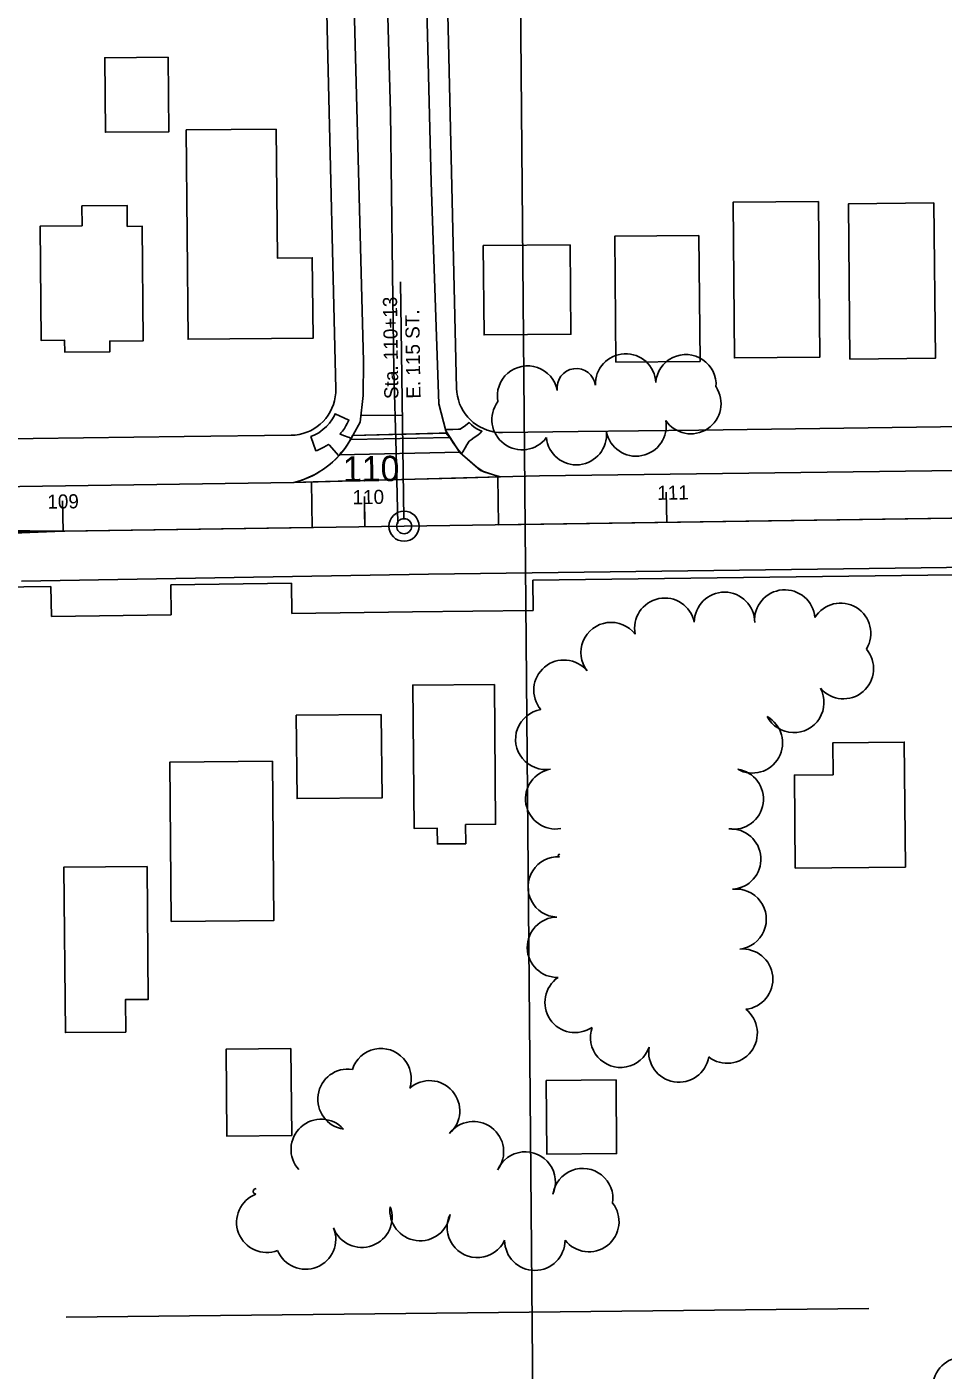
# Model space of a CAD drawing. Extents: x -2233 to 187241, y 4582 to 150524.
# Drawn here: x 110830.7 to 111134.2, y 59227.7 to 59672.7 of the extents above; entities that cross this region are included whole.
import ezdxf

# ---------------------------------------------------------------- set-up
doc = ezdxf.new("R2010")
doc.units = 0
for name, color, linetype in [('AP_X_Misc', 7, 'Continuous'), ('BLDG', 7, 'Continuous'), ('GE_X_CL_100', 7, 'Continuous'), ('GE_X_CL_20', 7, 'Continuous'), ('GE_X_CL_2000', 7, 'Continuous'), ('GE_X_CL_50', 7, 'Continuous'), ('GRID', 7, 'Continuous'), ('PM_P_CL_Double_Solid', 7, 'Continuous'), ('PM_P_Crosswalk', 7, 'Continuous'), ('PM_P_Stop_Line', 7, 'Continuous'), ('PM_P_Text', 7, 'Continuous'), ('PV_P_Curb_Ramp', 7, 'Continuous'), ('ROAD', 7, 'Continuous'), ('RW_X_Fee_RW', 7, 'Continuous'), ('TREES', 7, 'Continuous'), ('WALL', 7, 'Continuous')]:
    doc.layers.add(name, color=color, linetype=linetype)

msp = doc.modelspace()

# ---------------------------------------------------------------- linework, layer by layer
at = {"layer": 'AP_X_Misc'}
msp.add_lwpolyline([(110919.2, 59521.75), (110921.87, 59522.55), (110926.09, 59524.4), (110929.02, 59526.19), (110931.23, 59527.89), (110933.23, 59529.74), (110934.81, 59531.46), (110936.38, 59533.49), (110938.02, 59536.11), (110938.64, 59537.3), (110950.61, 59537.63), (110959.62, 59537.88), (110967.3, 59538.1), (110969.63, 59538.16), (110971.1, 59536.36), (110973.32, 59532.99), (110975.05, 59530.94), (110978.23, 59528.16), (110979.87, 59526.73), (110982.12, 59525.35), (110985.32, 59524.29), (110987.65, 59523.66), (110972.69, 59523.24), (110950.29, 59522.62), (110925.58, 59521.93)], close=True, dxfattribs=at)
at = {"layer": 'BLDG'}
for points in [[(110877.56, 59662.71), (110877.78, 59638), (110856.74, 59637.81), (110856.52, 59662.52)], [(110913.35, 59638.83), (110913.72, 59596.12), (110925.28, 59596.22), (110925.52, 59569.57), (110884.16, 59569.21), (110883.55, 59638.57)], [(110849.04, 59606.77), (110848.98, 59613.41), (110863.95, 59613.55), (110864.01, 59606.6), (110868.95, 59606.64), (110869.28, 59568.73), (110858.21, 59568.63), (110858.24, 59565.09), (110843.26, 59564.96), (110843.23, 59568.9), (110835.44, 59568.83), (110835.11, 59606.65)], [(111092.94, 59614.87), (111093.39, 59563.28), (111065.1, 59563.03), (111064.65, 59614.63)], [(111131.21, 59614.37), (111131.66, 59562.92), (111103.35, 59562.67), (111102.9, 59614.12)], [(111053.36, 59603.61), (111053.73, 59561.89), (111025.86, 59561.65), (111025.49, 59603.36)], [(111010.71, 59600.54), (111010.97, 59570.9), (110982.17, 59570.65), (110981.91, 59600.28)], [(110985.58, 59454.86), (110985.98, 59408.52), (110976.06, 59408.44), (110976.12, 59402.1), (110966.7, 59402.01), (110966.65, 59407.21), (110958.97, 59407.15), (110958.56, 59454.62)], [(110948.13, 59444.89), (110948.38, 59417.28), (110920.23, 59417.04), (110919.99, 59444.65)], [(111085.23, 59394.01), (111084.96, 59424.8), (111097.81, 59424.91), (111097.72, 59435.53), (111121.38, 59435.74), (111121.74, 59394.33)], [(110912.07, 59429.39), (110912.53, 59376.63), (110878.54, 59376.33), (110878.08, 59429.09)], [(110870.57, 59394.57), (110870.95, 59350.5), (110863.38, 59350.43), (110863.47, 59339.7), (110843.51, 59339.53), (110843.03, 59394.33)], [(110918.22, 59334.18), (110918.47, 59305.43), (110896.95, 59305.24), (110896.7, 59333.99)], [(111025.88, 59323.82), (111026.1, 59299.39), (111002.97, 59299.19), (111002.75, 59323.62)]]:
    msp.add_lwpolyline(points, close=True, dxfattribs=at)
at = {"layer": 'GE_X_CL_100'}
for p, q in [((111042.68, 59508.54), (111042.54, 59518.54)), ((110842.71, 59505.64), (110842.56, 59515.64)), ((110942.7, 59507.09), (110942.55, 59517.09))]:
    msp.add_line(p, q, dxfattribs=at)
msp.add_circle((110955.68, 59507.28), 5, dxfattribs=at)
at = {"layer": 'GE_X_CL_20'}
for p, q in [((110955.68, 59507.28), (111275.89, 59511.93)), ((110207.2, 59496.41), (110955.68, 59507.28))]:
    msp.add_line(p, q, dxfattribs=at)
at = {"layer": 'GE_X_CL_2000'}
for p, q in [((110955.68, 59507.28), (111275.89, 59511.93)), ((110207.2, 59496.41), (110955.68, 59507.28))]:
    msp.add_line(p, q, dxfattribs=at)
msp.add_lwpolyline([(110937.26, 60223.7), (110938.98, 60104.7), (110940.72, 60062.7), (110941.59, 60031.47), (110942.42, 59995.62), (110942.67, 59961.08), (110943.56, 59933.52), (110944.49, 59894.36), (110946.01, 59854.72), (110946.54, 59809.06), (110948.57, 59756.65), (110950.3, 59676.09), (110951.16, 59644.5), (110951.88, 59591.04), (110952.27, 59558.86), (110953.04, 59531.89), (110953.56, 59508.16)], dxfattribs=at)
at = {"layer": 'GE_X_CL_50'}
for p, q in [((110955.64, 59509.78), (110954.5, 59588.21)), ((111042.68, 59508.54), (111042.61, 59513.54)), ((110842.71, 59505.64), (110842.63, 59510.64)), ((110942.7, 59507.09), (110942.62, 59512.09))]:
    msp.add_line(p, q, dxfattribs=at)
msp.add_circle((110955.68, 59507.28), 2.5, dxfattribs=at)
at = {"layer": 'GRID'}
msp.add_line((110991.05, 60052.32), (111014.59, 57354.65), dxfattribs=at)
at = {"layer": 'PM_P_CL_Double_Solid'}
for p, q in [((110986.94, 59507.74), (111137.67, 59509.92)), ((110627.31, 59497.51), (110842.71, 59505.64)), ((110652.15, 59507.29), (110842.71, 59505.64)), ((110842.71, 59505.64), (110925.26, 59506.84))]:
    msp.add_line(p, q, dxfattribs=at)
at = {"layer": 'PM_P_Crosswalk'}
for p, q in [((110938.02, 59536), (110970.83, 59536.69)), ((110934.31, 59530.92), (110974.13, 59531.76))]:
    msp.add_line(p, q, dxfattribs=at)
at = {"layer": 'PM_P_Stop_Line'}
msp.add_line((110955.14, 59544.11), (110941.38, 59543.91), dxfattribs=at)
at = {"layer": 'PM_P_Text'}
for p, q in [((110986.94, 59507.74), (110986.71, 59523.64)), ((110925.26, 59506.84), (110925.04, 59521.92))]:
    msp.add_line(p, q, dxfattribs=at)
at = {"layer": 'PV_P_Curb_Ramp'}
for points in [[(110933.98, 59530.74), (110930.94, 59534.09), (110930.66, 59534.33), (110929.14, 59533.43), (110928.03, 59532.88), (110926.84, 59532.39), (110926.46, 59532.26), (110924.82, 59536.98), (110926.16, 59537.53), (110927.47, 59538.23), (110928.76, 59539.34), (110929.98, 59540.33), (110930.94, 59541.45), (110931.78, 59542.48), (110932.47, 59543.79), (110932.85, 59544.55), (110937.39, 59542.45), (110936.88, 59541.35), (110936.36, 59540.52), (110935.91, 59539.67), (110935.3, 59538.77), (110934.75, 59538.21), (110934.51, 59537.77), (110935.9, 59537.26), (110937.11, 59536.83), (110937.65, 59536.63), (110938.09, 59536.39), (110937.81, 59535.74), (110937.3, 59534.89), (110936.79, 59534.09), (110936.15, 59533.18), (110935.4, 59532.2), (110934.75, 59531.6), (110934.24, 59530.82)], [(110969.46, 59539.09), (110969.89, 59539.35), (110971.79, 59539.37), (110973.67, 59539.42), (110974.27, 59539.42), (110976.01, 59540.7), (110977.29, 59541.64), (110978.03, 59540.87), (110978.89, 59540.15), (110979.79, 59539.54), (110980.68, 59539.06), (110981.44, 59538.73), (110980.88, 59538.13), (110980.06, 59537.47), (110978.94, 59536.65), (110977.88, 59535.87), (110977.25, 59535.41), (110976.52, 59534.2), (110975.92, 59533.2), (110975.17, 59531.97), (110974.84, 59531.5), (110974.53, 59531.41), (110973.64, 59532.48), (110972.97, 59533.55), (110972.15, 59534.58), (110971.35, 59535.74), (110970.83, 59536.68), (110969.99, 59537.95), (110969.67, 59538.53)]]:
    msp.add_lwpolyline(points, close=True, dxfattribs=at)
at = {"layer": 'ROAD'}
for p, q in [((110969.63, 59538.16), (110938.64, 59537.3)), ((110987.36, 59523.65), (110919.2, 59521.75)), ((110256.2, 59512.13), (110919.2, 59521.75))]:
    msp.add_line(p, q, dxfattribs=at)
for points in [[(111249.82, 60054.58), (111253.79, 59890.6), (111258.99, 59690.46), (111262.39, 59568.03), (111263.13, 59551.61), (111263.13, 59543.31), (111260.44, 59538.15), (111255.08, 59532.29), (111248.88, 59528.59), (111244.17, 59527.65), (111217.09, 59526.71), (111000.52, 59523.93), (110987.27, 59523.65), (110981.03, 59525.71), (110974.16, 59531.72), (110969.47, 59538.83), (110967.21, 59547.87), (110964.64, 59621.29), (110959.89, 59811.67), (110956.43, 59948.99), (110955.57, 60052.01)], [(110929.01, 60051.78), (110932.53, 59941.21), (110937.87, 59729.97), (110942.28, 59561.85), (110942.09, 59550.63), (110941.12, 59541.72), (110938.8, 59537.58)], [(110828.96, 59489.1), (110873.65, 59489.81), (110963.73, 59491.4), (111127, 59493.49), (111329.57, 59496.18), (111522.58, 59498.79), (111567.84, 59500.44)]]:
    msp.add_lwpolyline(points, dxfattribs=at)
msp.add_arc((110912.01, 59550.69), 29.82, 283.9519, 333.9172, dxfattribs=at)
at = {"layer": 'RW_X_Fee_RW'}
for p, q in [((110783.72, 59486.66), (110838.72, 59487.36)), ((110838.85, 59477.36), (110838.72, 59487.36)), ((110878.37, 59487.87), (110918.36, 59488.38)), ((110878.5, 59477.87), (110878.37, 59487.87)), ((110918.49, 59478.38), (110918.36, 59488.38)), ((110998.49, 59479.4), (110998.36, 59489.4)), ((110838.85, 59477.36), (110878.5, 59477.87))]:
    msp.add_line(p, q, dxfattribs=at)
for points in [[(110933.08, 59552.76), (110930.37, 59667.44), (110929.32, 59712.06), (110928.26, 59757.04), (110927.2, 59802.03), (110926.14, 59847.02), (110925.08, 59892.01), (110924.14, 59931.99), (110923.2, 59971.98), (110922.26, 60011.97), (110921.32, 60051.96), (110920.37, 60091.95), (110919.38, 60134.11)], [(110973.07, 59552.95), (110970.37, 59667.64), (110969.31, 59712.69), (110968.25, 59757.67), (110967.19, 59802.66), (110966.13, 59847.65), (110965.07, 59892.64), (110964.13, 59932.63), (110963.19, 59972.62), (110962.25, 60012.6), (110961.31, 60052.59), (110960.37, 60092.58), (110959.34, 60136.29)], [(110918.27, 59537.41), (110919.59, 59537.48), (110920.89, 59537.67), (110922.17, 59537.98), (110923.42, 59538.39), (110924.63, 59538.91), (110925.79, 59539.54), (110926.89, 59540.27), (110927.92, 59541.09), (110928.88, 59541.99), (110929.75, 59542.98), (110930.53, 59544.04), (110931.22, 59545.17), (110931.8, 59546.35), (110932.28, 59547.57), (110932.65, 59548.84), (110932.91, 59550.13), (110933.05, 59551.44), (110933.08, 59552.76)], [(110973.07, 59552.95), (110973.15, 59551.65), (110973.35, 59550.37), (110973.66, 59549.1), (110974.08, 59547.87), (110974.6, 59546.68), (110975.22, 59545.54), (110975.94, 59544.46), (110976.75, 59543.44), (110977.65, 59542.5), (110978.62, 59541.64), (110979.67, 59540.87), (110980.78, 59540.19), (110981.94, 59539.61), (110983.15, 59539.13), (110984.39, 59538.76), (110985.66, 59538.49), (110986.96, 59538.34), (110988.25, 59538.3)], [(110988.25, 59538.3), (111013.35, 59538.62), (111053.35, 59539.13), (111093.35, 59539.65), (111133.35, 59540.16), (111171.84, 59540.65), (111173.34, 59540.67), (111213.34, 59541.18), (111238.26, 59541.5)], [(110742.84, 59535.16), (110787.84, 59535.74), (110832.84, 59536.31), (110882.83, 59536.95), (110918.27, 59537.41)], [(110998.36, 59489.4), (111137.89, 59491.19), (111177.89, 59491.7), (111217.89, 59492.21), (111267.88, 59492.85)], [(110918.49, 59478.38), (110958.49, 59478.89), (110998.49, 59479.4)]]:
    msp.add_lwpolyline(points, dxfattribs=at)
at = {"layer": 'TREES'}
for centre, radius, start, end in [((111029.07, 59554.42), 10, 2.5568, 182.5568), ((111049.03, 59554.15), 10, 355.8784, 175.8784), ((110996.57, 59550.42), 10, 10.7819, 190.7819), ((111012.74, 59553.13), 6.4, 7.536, 187.536), ((111050.68, 59547.89), 10, 213.6159, 33.6159), ((110994.77, 59542.59), 10, 143.4181, 323.4181), ((111032.53, 59540.48), 10, 190.8112, 10.8112), ((111012.76, 59537.62), 10, 185.6534, 5.6534), ((111042.02, 59473.49), 10, 11.4931, 191.4931), ((111061.82, 59475.44), 10, 359.7915, 179.7915), ((111081.79, 59476.21), 10, 4.6079, 184.6079), ((111100.29, 59471.8), 10, 328.5615, 148.5615), ((111024.27, 59465.43), 10, 37.3274, 217.3274), ((111101.22, 59460.09), 10, 220.5112, 40.5112), ((111008.65, 59452.95), 10, 39.9317, 219.9317), ((111084.78, 59448.9), 10, 207.9484, 27.9484), ((111002.6, 59436.66), 10, 99.3099, 279.3099), ((111071.07, 59435.48), 10, 240.8408, 60.8408), ((111005.92, 59416.94), 10, 99.8184, 279.8184), ((111064.73, 59416.86), 10, 261.5433, 81.5433), ((111063.87, 59396.99), 10, 273.5065, 93.5065), ((111006.72, 59387.76), 10, 87.3725, 267.3725), ((111007.2, 59398.18), 0.431, 87.2666, 267.2666), ((111065.67, 59377.08), 10, 276.8483, 96.8483), ((111006.48, 59367.77), 10, 91.2684, 271.2684), ((111067.85, 59357.2), 10, 275.6533, 95.6533), ((111012.33, 59349.51), 10, 124.2249, 304.2249), ((111062.71, 59339.34), 10, 232.2099, 52.2099), ((111027.4, 59337.95), 10, 160.8088, 340.8088), ((110948.06, 59324.23), 10, 341.9839, 161.9839), ((111046.71, 59333.05), 10, 170.723, 350.723), ((110937.09, 59317.43), 10, 81.5953, 261.5953), ((110964.13, 59313.59), 10, 310.9771, 130.9771), ((110928.22, 59300.82), 10, 42.2536, 222.2536), ((110978.68, 59300.04), 10, 323.1303, 143.1303), ((110995.84, 59290.01), 10, 336.2254, 156.2254), ((111014.88, 59284.5), 10, 351.472, 171.472), ((110906.62, 59286.9), 0.906, 88.4162, 268.4162), ((110910.2, 59276.66), 10, 111.0723, 291.0723), ((111016.88, 59276.87), 10, 217.9327, 37.9327), ((110941.71, 59278.31), 10, 200.4994, 20.4994), ((110960.99, 59280.52), 10, 172.5411, 352.5411), ((110979.95, 59274.95), 10, 154.7423, 334.7423), ((110923.06, 59271.07), 10, 201.9674, 21.9674), ((110998.99, 59270.7), 10, 180.0961, 0.0961), ((111140.75, 59221.91), 10, 72.1815, 252.1815)]:
    msp.add_arc(centre, radius, start, end, dxfattribs=at)
at = {"layer": 'WALL'}
msp.add_line((110843.77, 59245.26), (111109.65, 59248.1), dxfattribs=at)

# ---------------------------------------------------------------- texts
at = {"layer": 'GE_X_CL_100'}
msp.add_text('110', height=8.4, rotation=0.8319, dxfattribs=at).set_placement((110935.46, 59521.99))
at = {"layer": 'GE_X_CL_50'}
for s, rotation, p in [('Sta. 110+13', 90.8319, (110953.82, 59549.46)), ('E. 115 ST.', 90.8319, (110961.14, 59549.56)), ('109', 0.8319, (110837.54, 59513.07)), ('110', 0.8319, (110938.64, 59514.53)), ('111', 0.8319, (111039.57, 59516))]:
    msp.add_text(s, height=4.68, rotation=rotation, dxfattribs=at).set_placement(p)

doc.saveas('drawing.dxf')
